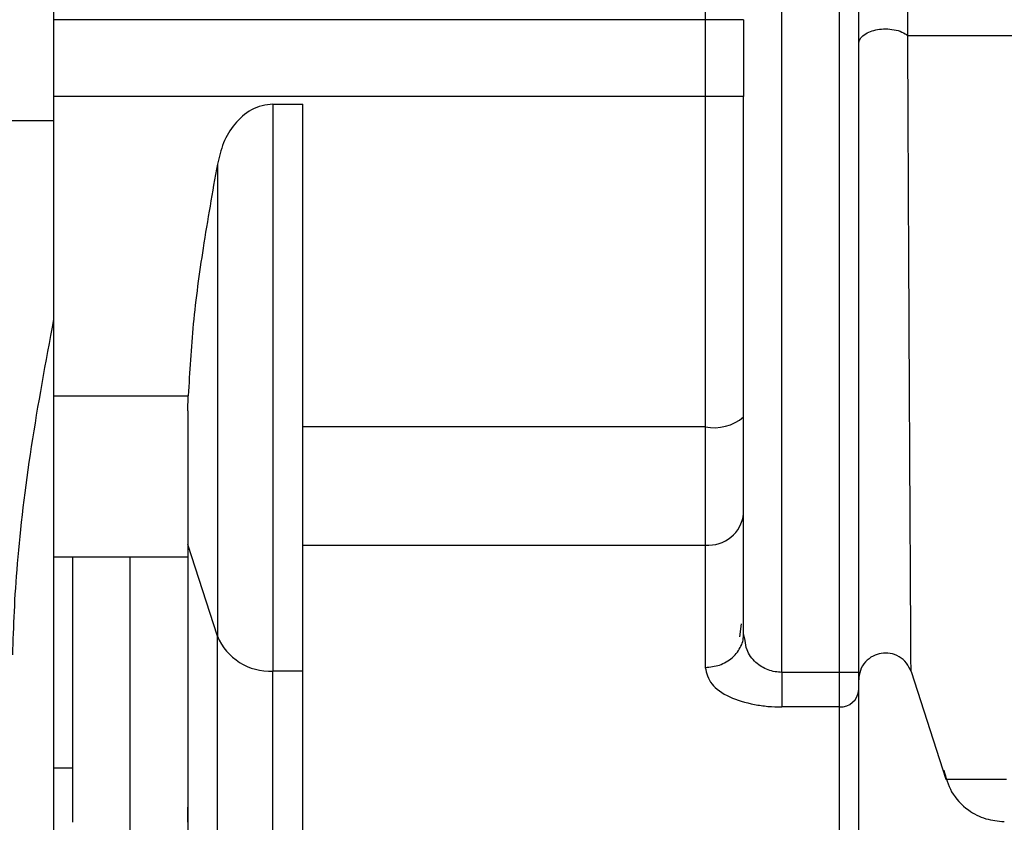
# Model space of a CAD drawing. Header units: inches. Extents: x 170 to 312, y 215 to 248.
# Tile 287 of 387: x 250.3814 to 250.4446, y 243.0406 to 243.0921. Entities that reach past the tile are written whole.
import ezdxf

# ---------------------------------------------------------------- set-up
doc = ezdxf.new("R2010")
doc.units = ezdxf.units.IN
doc.header["$LTSCALE"] = 0.25
doc.header["$MEASUREMENT"] = 0
doc.layers.add('STANDARD MOTOR LH', color=7, linetype='Continuous')

msp = doc.modelspace()

# ---------------------------------------------------------------- linework, layer by layer
at = {"layer": 'STANDARD MOTOR LH'}
for p, q in [((250.3836148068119, 243.1767296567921), (250.3836161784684, 243.0856242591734)), ((250.4303686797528, 243.0502378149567), (250.4303671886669, 243.1492751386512)), ((250.4254459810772, 243.1458043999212), (250.4254471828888, 243.0659804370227)), ((250.4340596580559, 243.0480179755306), (250.4340588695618, 243.1003894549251)), ((250.4352899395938, 243.0502379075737), (250.4352891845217, 243.1003894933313)), ((250.4254467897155, 243.0920948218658), (250.3836160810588, 243.0920941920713)), ((250.4279074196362, 243.0920948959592), (250.4279074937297, 243.0871736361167)), ((250.425446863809, 243.0871735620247), (250.3836161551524, 243.08717293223)), ((250.397697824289, 243.0866687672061), (250.3996102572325, 243.0866687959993)), ((250.397697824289, 243.086668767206), (250.397698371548, 243.0503200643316)), ((250.372789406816, 243.0856240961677), (250.3836161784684, 243.0856242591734)), ((250.3836161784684, 243.0856242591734), (250.3836163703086, 243.0728822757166)), ((250.3941327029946, 243.0828369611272), (250.3941331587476, 243.052566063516)), ((250.3836163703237, 243.0728813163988), (250.3836169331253, 243.0355009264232)), ((250.4279077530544, 243.0699495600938), (250.4279077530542, 243.0699495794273)), ((250.3836164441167, 243.0679800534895), (250.3922636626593, 243.0679801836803)), ((250.3922289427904, 243.0670035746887), (250.3922636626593, 243.0679801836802)), ((250.4254471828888, 243.0659804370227), (250.3996105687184, 243.0659800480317)), ((250.4254471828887, 243.0659804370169), (250.4254474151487, 243.050553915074)), ((250.4279080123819, 243.0527251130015), (250.4279078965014, 243.0604217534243)), ((250.3941331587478, 243.0525660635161), (250.3922287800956, 243.0584297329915)), ((250.3996106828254, 243.058401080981), (250.4254472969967, 243.0584014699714)), ((250.3836165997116, 243.0576456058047), (250.3922288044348, 243.0576457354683)), ((250.384846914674, 243.0576456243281), (250.3848471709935, 243.0406211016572)), ((250.3885381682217, 243.0371442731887), (250.3885378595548, 243.0576456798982)), ((250.4277493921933, 243.0533525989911), (250.4276491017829, 243.0525193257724)), ((250.39413352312, 243.0283942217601), (250.3941331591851, 243.0525660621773)), ((250.4280001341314, 243.0522760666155), (250.4279080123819, 243.0527251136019)), ((250.3996108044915, 243.0503200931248), (250.397698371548, 243.0503200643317)), ((250.3976987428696, 243.0256586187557), (250.3976983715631, 243.0503200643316)), ((250.4340596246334, 243.0502378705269), (250.4303686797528, 243.0502378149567)), ((250.4352899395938, 243.0502379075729), (250.4340596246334, 243.0502378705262)), ((250.4386505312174, 243.0502858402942), (250.4408913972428, 243.0433895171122)), ((250.434059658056, 243.0480179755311), (250.4303687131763, 243.048017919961)), ((250.4340598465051, 243.0355016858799), (250.4340596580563, 243.0480179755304)), ((250.3848471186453, 243.0440979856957), (250.383616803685, 243.0440979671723)), ((250.3922290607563, 243.0406212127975), (250.3922290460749, 243.0415963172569))]:
    msp.add_line(p, q, dxfattribs=at)
at = {"layer": 'STANDARD MOTOR LH', "flags": 128}
for points in [[(250.4279074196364, 243.0920948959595), (250.4278601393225, 243.0920948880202), (250.4277201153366, 243.0920948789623), (250.427492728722, 243.0920948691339), (250.4271867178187, 243.0920948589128), (250.4268138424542, 243.0920948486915), (250.4263884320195, 243.0920948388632), (250.4259268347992, 243.0920948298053), (250.4254467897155, 243.092094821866)], [(250.4384431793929, 243.0910801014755), (250.4434748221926, 243.0910800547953), (250.4492362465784, 243.091080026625), (250.4556781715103, 243.0910800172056), (250.4627454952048, 243.0910800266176), (250.4703777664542, 243.0910800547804), (250.4785097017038, 243.0910801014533), (250.4870717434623, 243.0910801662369), (250.4959906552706, 243.0910802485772), (250.5051901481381, 243.0910803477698), (250.5145915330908, 243.0910804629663), (250.5241143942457, 243.0910805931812), (250.5336772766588, 243.091080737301), (250.5431983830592, 243.0910808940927), (250.5525962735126, 243.0910810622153), (250.5617905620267, 243.0910812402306), (250.5707026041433, 243.091081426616), (250.5792561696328, 243.0910816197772), (250.5873780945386, 243.0910818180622), (250.5949989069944, 243.0910820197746), (250.6020534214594, 243.0910822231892), (250.6084812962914, 243.0910824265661)], [(250.4279074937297, 243.0871736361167), (250.4278602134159, 243.0871736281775), (250.42772018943, 243.0871736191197), (250.4274928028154, 243.0871736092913), (250.4271867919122, 243.0871735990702), (250.4268139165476, 243.087173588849), (250.426388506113, 243.0871735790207), (250.4259269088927, 243.0871735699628), (250.425446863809, 243.0871735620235)], [(250.4408913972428, 243.0433895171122), (250.441326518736, 243.0433893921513), (250.442627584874, 243.0433892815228), (250.4447817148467, 243.043389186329)]]:
    msp.add_lwpolyline(points, dxfattribs=at)
at = {"layer": 'STANDARD MOTOR LH'}
for centre, radius, start, end in [((250.4260203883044, 243.068818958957), 0.002895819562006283, 258.5833392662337, 310.6753556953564), ((250.4256477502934, 243.0606659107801), 0.002273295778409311, 264.9412374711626, 353.8344048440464), ((250.3974992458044, 243.0539566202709), 0.003642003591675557, 202.4459006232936, 273.1341969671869), ((250.4341168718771, 243.0491913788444), 0.001174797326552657, 267.2085332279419, 356.9056119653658)]:
    msp.add_arc(centre, radius, start, end, dxfattribs=at)
for points, knots in [([(250.438443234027, 243.0910801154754), (250.4384542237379, 243.0934344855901), (250.4384761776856, 243.0981377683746), (250.4384799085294, 243.1035730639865), (250.4384817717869, 243.1062875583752)], [0, 0, 0, 0, 0.500580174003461, 1, 1, 1, 1]), ([(250.4352893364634, 243.0905477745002), (250.4353071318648, 243.0906518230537), (250.4353430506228, 243.0908618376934), (250.435623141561, 243.0911409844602), (250.4360231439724, 243.0913501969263), (250.4365022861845, 243.0914766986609), (250.4370283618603, 243.0915204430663), (250.4375735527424, 243.0914697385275), (250.4380856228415, 243.0913237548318), (250.4383250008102, 243.0911606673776), (250.438443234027, 243.0910801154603)], [0, 0, 0, 0, 0.1278126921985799, 0.2579808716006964, 0.3836313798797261, 0.4992320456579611, 0.6161427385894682, 0.7426266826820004, 0.8728785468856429, 1, 1, 1, 1]), ([(250.4386505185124, 243.0502858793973), (250.4386500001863, 243.0503955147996), (250.4386489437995, 243.0506189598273), (250.4386375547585, 243.0524752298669), (250.4386207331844, 243.0555711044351), (250.4385910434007, 243.0607476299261), (250.4385517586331, 243.0684057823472), (250.438498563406, 243.0788594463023), (250.4384624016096, 243.0868386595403), (250.4384431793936, 243.091080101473)], [0, 0, 0, 0, 0.08448485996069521, 0.1721863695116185, 0.2767982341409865, 0.391985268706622, 0.5684244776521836, 0.770591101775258, 1, 1, 1, 1]), ([(250.397697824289, 243.086668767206), (250.397462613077, 243.0866510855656), (250.3969854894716, 243.0866152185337), (250.3960978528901, 243.0862428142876), (250.395190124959, 243.0854458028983), (250.3944658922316, 243.0842087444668), (250.3942439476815, 243.0832949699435), (250.3941327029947, 243.0828369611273)], [0, 0, 0, 0, 0.1243862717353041, 0.2523163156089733, 0.5026983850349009, 0.7507388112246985, 1, 1, 1, 1]), ([(250.3941327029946, 243.0828369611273), (250.3938157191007, 243.0810407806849), (250.3932118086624, 243.0776187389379), (250.3925335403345, 243.0726559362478), (250.3923520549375, 243.0695116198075), (250.3922636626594, 243.0679801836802)], [0, 0, 0, 0, 0.3617099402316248, 0.6891214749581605, 0.9999999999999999, 0.9999999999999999, 0.9999999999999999, 0.9999999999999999]), ([(250.3836164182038, 243.0728817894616), (250.3831084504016, 243.0701346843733), (250.3820921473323, 243.0646384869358), (250.381164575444, 243.0568697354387), (250.3810409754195, 243.0531866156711), (250.3809793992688, 243.0513517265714)], [0, 0, 0, 0, 0.3339764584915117, 0.6681945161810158, 1, 1, 1, 1]), ([(250.3922287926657, 243.0584282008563), (250.3922288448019, 243.0549653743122), (250.3922289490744, 243.0480397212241), (250.3922290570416, 243.0408687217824), (250.3922291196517, 243.0367103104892), (250.3922291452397, 243.0350108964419), (250.3922291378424, 243.0355022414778), (250.3922291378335, 243.0355028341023)], [0, 0, 0, 0, 0.2499245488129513, 0.4998490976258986, 0.749773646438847, 0.999698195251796, 1, 1, 1, 1]), ([(250.4277335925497, 243.0519230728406), (250.4277341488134, 243.0519240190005), (250.4278762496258, 243.0521657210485), (250.4278921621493, 243.0524459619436), (250.427908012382, 243.0527251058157)], [0, 0, 0, 0, 0.003914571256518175, 1, 1, 1, 1]), ([(250.4254474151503, 243.0505539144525), (250.4257568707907, 243.0505829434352), (250.4262329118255, 243.0506275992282), (250.4268064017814, 243.0508981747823), (250.4271985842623, 243.0511789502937), (250.4275229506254, 243.0515238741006), (250.4276640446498, 243.0517912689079), (250.4277335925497, 243.0519230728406)], [0, 0, 0, 0, 0.3152398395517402, 0.4849389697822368, 0.6582393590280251, 0.8315397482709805, 1, 1, 1, 1]), ([(250.430368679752, 243.0502378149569), (250.4302187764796, 243.0502458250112), (250.4299117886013, 243.0502622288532), (250.4294672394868, 243.0503901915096), (250.4290477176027, 243.0505915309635), (250.4285235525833, 243.0509903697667), (250.4280930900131, 243.0515626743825), (250.4280266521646, 243.0520725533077), (250.4280001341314, 243.0522760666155)], [0, 0, 0, 0, 0.1099615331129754, 0.2251909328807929, 0.3485942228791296, 0.4825464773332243, 0.7934633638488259, 1, 1, 1, 1]), ([(250.4386505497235, 243.0502858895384), (250.4385662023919, 243.050475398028), (250.4383948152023, 243.0508604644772), (250.4379007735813, 243.051271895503), (250.4373252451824, 243.0514822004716), (250.4367381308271, 243.0514850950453), (250.4361806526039, 243.051300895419), (250.4356982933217, 243.0509230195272), (250.4353555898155, 243.0503790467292), (250.4353115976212, 243.0499598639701), (250.4352899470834, 243.0497535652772)], [0, 0, 0, 0, 0.1270792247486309, 0.2582150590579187, 0.3848482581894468, 0.5000001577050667, 0.6151520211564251, 0.7417851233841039, 0.8729208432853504, 1, 1, 1, 1]), ([(250.4254474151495, 243.0505539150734), (250.4255294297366, 243.0501863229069), (250.4256864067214, 243.0494827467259), (250.4268782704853, 243.048646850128), (250.4282612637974, 243.0482140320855), (250.4294587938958, 243.0480415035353), (250.4300660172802, 243.0480257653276), (250.4303687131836, 243.0480179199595)], [0, 0, 0, 0, 0.2852021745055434, 0.545880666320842, 0.7796955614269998, 0.8901800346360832, 1, 1, 1, 1]), ([(250.3996111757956, 243.0256588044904), (250.3996111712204, 243.025962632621), (250.3996111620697, 243.0265703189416), (250.3996110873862, 243.0315306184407), (250.3996109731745, 243.0391163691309), (250.3996108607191, 243.0465855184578), (250.3996108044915, 243.0503200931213)], [0, 0, 0, 0, 0.2499814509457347, 0.4999876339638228, 0.7499938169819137, 1, 1, 1, 1]), ([(250.435289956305, 243.0491279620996), (250.4352899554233, 243.049186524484), (250.4352899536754, 243.0493026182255), (250.4352899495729, 243.0495751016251), (250.435289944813, 243.0498912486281), (250.435289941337, 243.0501221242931), (250.4352899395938, 243.0502379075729)], [0, 0, 0, 0, 0.2522502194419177, 0.500059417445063, 0.7492816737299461, 1, 1, 1, 1]), ([(250.4407513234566, 243.0439645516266), (250.4408849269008, 243.0434869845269), (250.4411629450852, 243.0424932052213), (250.4421965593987, 243.0414158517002), (250.4434138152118, 243.0407778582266), (250.444235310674, 243.0407047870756), (250.4446357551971, 243.0406691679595)], [0, 0, 0, 0, 0.266655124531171, 0.5548881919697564, 0.783026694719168, 1, 1, 1, 1])]:
    msp.add_open_spline(points, degree=3, knots=knots, dxfattribs=at)
for points in [[(250.4279078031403, 243.0666227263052), (250.427907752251, 243.0700027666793), (250.4279076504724, 243.0767628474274), (250.4279075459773, 243.0837033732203), (250.4279074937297, 243.0871736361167)], [(250.3996108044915, 243.0503200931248), (250.3996107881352, 243.0514064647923), (250.3996107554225, 243.0535792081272), (250.3996106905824, 243.057885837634), (250.3996106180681, 243.0627022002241), (250.3996105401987, 243.0678742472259), (250.3996104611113, 243.0731272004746), (250.3996103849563, 243.0781853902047), (250.3996103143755, 243.0828733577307), (250.3996102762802, 243.0854036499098), (250.3996102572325, 243.0866687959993)], [(250.3922286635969, 243.0670000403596), (250.3922286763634, 243.066152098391), (250.3922287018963, 243.0644562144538), (250.3922287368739, 243.0621330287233), (250.3922287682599, 243.0600483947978), (250.3922287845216, 243.0589683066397), (250.3922287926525, 243.0584282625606)], [(250.4279078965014, 243.0604217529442), (250.4279078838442, 243.0612624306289), (250.4279078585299, 243.0629437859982), (250.4279078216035, 243.0653964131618), (250.4279078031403, 243.0666227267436)], [(250.4303686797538, 243.0502378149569), (250.4303686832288, 243.0500070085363), (250.4303686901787, 243.049545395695), (250.4303686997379, 243.0489104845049), (250.4303687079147, 243.0483673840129), (250.4303687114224, 243.0481344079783), (250.4303687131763, 243.048017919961)], [(250.435290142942, 243.0367320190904), (250.4352901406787, 243.0368823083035), (250.4352901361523, 243.0371828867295), (250.4352900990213, 243.0396490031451), (250.435290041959, 243.0434389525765), (250.4352899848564, 243.0472316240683), (250.435289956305, 243.0491279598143)]]:
    msp.add_open_spline(points, degree=3, dxfattribs=at)

doc.saveas('drawing.dxf')
